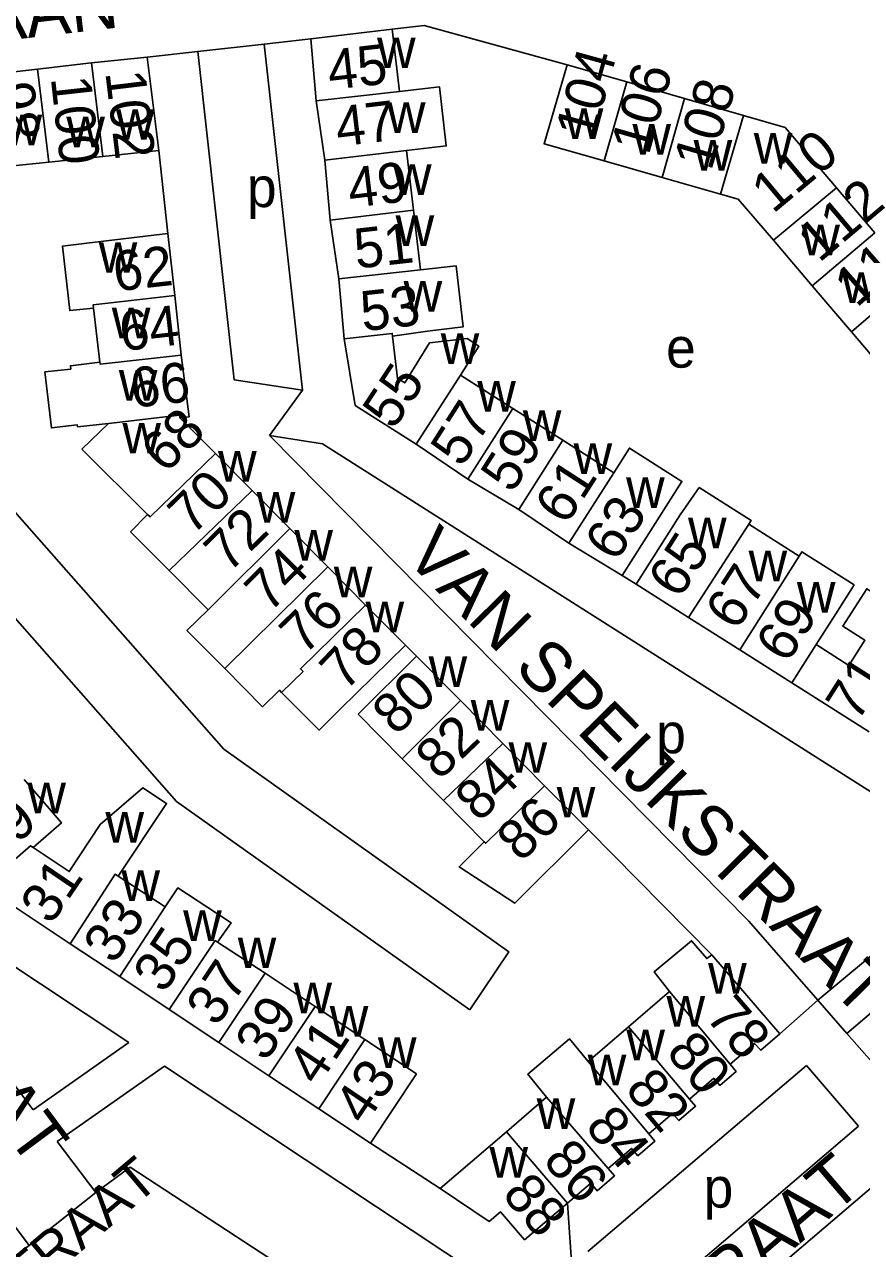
# Model space of a CAD drawing. Extents: x 159902 to 161769, y 383692 to 384875.
# Drawn here: x 160604.7 to 160688.6, y 384617 to 384739.8 of the extents above; entities that cross this region are included whole.
import ezdxf

# ---------------------------------------------------------------- set-up
doc = ezdxf.new("R2010")
doc.units = 0
for name, color, linetype in [('BLT_Basislijn', 7, 'Continuous'), ('BLT_Bebouwing', 7, 'Continuous'), ('BLT_Centroide', 7, 'Continuous'), ('BLT_Huisnummer', 7, 'Continuous'), ('BLT_Huisnummer_ tussenligend', 7, 'Continuous'), ('BLT_Onderverdeling_panden', 7, 'Continuous'), ('BLT_Straatnaam', 7, 'Continuous'), ('BLT_Straatnaam_verkleind', 7, 'Continuous'), ('BLT_Vlakafsluiter', 7, 'Continuous')]:
    doc.layers.add(name, color=color, linetype=linetype)

msp = doc.modelspace()

# ---------------------------------------------------------------- linework, layer by layer
at = {"layer": 'BLT_Basislijn'}
for p, q in [((160632.6, 384703.09), (160628.76, 384737.81)), ((160625.77, 384704.14), (160622.13, 384737.07)), ((160619.12, 384718.8), (160618.2, 384727.14)), ((160625.77, 384704.14), (160632.6, 384703.09)), ((160677.33, 384649.82), (160629.3, 384698.54)), ((160629.3, 384698.54), (160634.6, 384697.72)), ((160605.62, 384630.91), (160560.29, 384691.03)), ((160664.64, 384684.51), (160666.04, 384683.64)), ((160644.04, 384676.4), (160642.92, 384677.52)), ((160673.65, 384646.44), (160661.26, 384659)), ((160684.26, 384641.91), (160700.74, 384655.7)), ((160687.18, 384638.57), (160704.39, 384653.38)), ((160684.26, 384641.91), (160677.33, 384649.82)), ((160599.61, 384648.02), (160615.21, 384637.67)), ((160687.18, 384638.57), (160684.26, 384641.91)), ((160692.34, 384632.68), (160687.18, 384638.57)), ((160605.62, 384630.91), (160615.21, 384637.67)), ((160608.03, 384627.72), (160618.79, 384635.3)), ((160618.79, 384635.3), (160660.13, 384607.85)), ((160661.2, 384616.69), (160683.14, 384635.37)), ((160611.89, 384622.6), (160608.03, 384627.72)), ((160639.43, 384627.56), (160646.42, 384623.02)), ((160672.92, 384608.87), (160692.81, 384625.83)), ((160615.34, 384625.16), (160611.89, 384622.6)), ((160600.04, 384624.2), (160605.23, 384617.31))]:
    msp.add_line(p, q, dxfattribs=at)
for points in [[(160659.12, 384735.72), (160644.82, 384739.67), (160641.61, 384739.3)], [(160622.13, 384737.07), (160628.76, 384737.81)], [(160628.76, 384737.81), (160633.43, 384738.34)], [(160617.04, 384736.5), (160622.13, 384737.07)], [(160587.19, 384709.71), (160624.71, 384667.09), (160653.29, 384646.75), (160649.38, 384640.95)], [(160634.6, 384697.72), (160700.74, 384655.7)], [(160688.35, 384629.26), (160683.14, 384635.37)], [(160668.17, 384612.03), (160688.35, 384629.26)], [(160615.34, 384625.16), (160652.13, 384601.1), (160660.13, 384607.85)], [(160605.23, 384617.31), (160592.52, 384607.87), (160575.73, 384593.91)]]:
    msp.add_lwpolyline(points, dxfattribs=at)
at = {"layer": 'BLT_Bebouwing'}
for p, q in [((160633.43, 384738.34), (160633.99, 384732.11)), ((160611.47, 384735.93), (160617.04, 384736.5)), ((160617.04, 384736.5), (160618.2, 384727.14)), ((160600.7, 384734.68), (160606.06, 384735.3)), ((160606.06, 384735.3), (160611.47, 384735.93)), ((160659.12, 384735.72), (160665.11, 384734)), ((160665.11, 384734), (160670.9, 384732.33)), ((160633.99, 384732.11), (160634.85, 384726.16)), ((160670.9, 384732.33), (160676.81, 384730.64)), ((160612.6, 384726.54), (160607.18, 384725.97)), ((160643.72, 384721.14), (160643.03, 384727.13)), ((160607.18, 384725.97), (160601.8, 384725.39)), ((160634.85, 384726.16), (160635.39, 384720.13)), ((160668.65, 384724.43), (160662.86, 384726.08)), ((160674.5, 384722.76), (160668.65, 384724.43)), ((160686.13, 384723.4), (160689.98, 384718.88)), ((160644.42, 384715.16), (160643.72, 384721.14)), ((160635.39, 384720.13), (160636.24, 384714.24)), ((160619.8, 384712.57), (160619.12, 384718.8)), ((160683.69, 384713.57), (160679.8, 384718.13)), ((160636.24, 384714.24), (160636.78, 384708.25)), ((160687.63, 384708.95), (160683.69, 384713.57)), ((160620.45, 384706.61), (160619.8, 384712.57)), ((160611.67, 384711.33), (160612.31, 384705.9)), ((160636.78, 384708.25), (160637.88, 384701.54)), ((160653.7, 384701.25), (160648.44, 384704.6)), ((160637.88, 384701.54), (160644.01, 384697.66)), ((160658.7, 384698.06), (160653.7, 384701.25)), ((160644.01, 384697.66), (160649.18, 384694.18)), ((160663.8, 384694.81), (160658.7, 384698.06)), ((160627.55, 384693.04), (160623.9, 384696.73)), ((160649.18, 384694.18), (160654.28, 384691.12)), ((160631.35, 384689.2), (160627.55, 384693.04)), ((160654.28, 384691.12), (160659.3, 384687.73)), ((160682.39, 384686.45), (160677.35, 384689.66)), ((160635.15, 384685.37), (160631.35, 384689.2)), ((160659.3, 384687.73), (160664.64, 384684.51)), ((160619.25, 384684.99), (160623.14, 384681.07)), ((160638.93, 384681.54), (160635.15, 384685.37)), ((160666.04, 384683.64), (160671.31, 384680.3)), ((160642.92, 384677.52), (160638.93, 384681.54)), ((160671.31, 384680.3), (160676.45, 384677.04)), ((160648.44, 384671.95), (160644.04, 384676.4)), ((160676.45, 384677.04), (160681.66, 384673.73)), ((160681.66, 384673.73), (160689.42, 384668.81)), ((160652.7, 384667.64), (160648.44, 384671.95)), ((160656.88, 384663.42), (160652.7, 384667.64)), ((160642.61, 384666.11), (160646.75, 384661.92)), ((160661.26, 384659), (160656.88, 384663.42)), ((160646.75, 384661.92), (160650.83, 384657.8)), ((160614.14, 384654.33), (160618.85, 384651.26)), ((160614.29, 384644.27), (160609.32, 384647.57)), ((160624.1, 384647.72), (160628.87, 384644.6)), ((160619.25, 384640.98), (160614.29, 384644.27)), ((160628.87, 384644.6), (160633.88, 384641.27)), ((160669.39, 384642.78), (160665.27, 384639.23)), ((160624.24, 384637.66), (160619.25, 384640.98)), ((160633.88, 384641.27), (160638.87, 384637.95)), ((160665.27, 384639.23), (160661.23, 384635.75)), ((160629.24, 384634.33), (160624.24, 384637.66)), ((160634.23, 384631.02), (160629.24, 384634.33)), ((160657.08, 384632.19), (160653.04, 384628.71))]:
    msp.add_line(p, q, dxfattribs=at)
for points in [[(160641.61, 384739.3), (160633.43, 384738.34)], [(160642.34, 384733.05), (160641.61, 384739.3)], [(160662.86, 384726.08), (160656.82, 384727.81), (160659.12, 384735.72)], [(160643.03, 384727.13), (160647.02, 384727.59), (160646.34, 384733.52), (160642.34, 384733.05)], [(160676.81, 384730.64), (160680.97, 384729.44), (160686.13, 384723.4)], [(160618.2, 384727.14), (160612.6, 384726.54)], [(160679.8, 384718.13), (160676.28, 384722.25), (160674.5, 384722.76)], [(160619.12, 384718.8), (160611.01, 384717.85), (160608.54, 384717.53), (160609.29, 384711.07), (160611.67, 384711.33)], [(160641.63, 384708.52), (160645.13, 384709.02), (160648.71, 384709.44), (160648, 384715.57), (160644.42, 384715.16)], [(160697.93, 384709.57), (160691.65, 384704.24), (160687.63, 384708.95)], [(160648.44, 384704.6), (160650.29, 384707.5), (160649.13, 384708.27), (160645.35, 384707.84), (160642.85, 384703.81), (160642.12, 384704.26), (160641.63, 384708.52)], [(160612.31, 384705.9), (160609.35, 384705.54), (160609.39, 384705.21), (160606.8, 384704.92), (160607.44, 384699.31), (160610.03, 384699.6), (160610.06, 384699.41), (160613.16, 384699.76)], [(160620.32, 384700.32), (160621.26, 384700.43), (160620.45, 384706.61)], [(160613.16, 384699.76), (160610.5, 384697.18), (160617.09, 384690.63)], [(160623.9, 384696.73), (160620.32, 384700.32)], [(160664.64, 384684.51), (160669.05, 384691.46), (160670.63, 384693.93), (160665.38, 384697.28), (160663.8, 384694.81)], [(160677.35, 384689.66), (160677.58, 384690.01), (160672.37, 384693.32), (160670.46, 384690.6), (160666.04, 384683.64)], [(160617.09, 384690.63), (160615.38, 384688.89), (160619.25, 384684.99)], [(160684.1, 384677.57), (160686.07, 384680.67), (160687.9, 384683.55), (160682.66, 384686.88), (160682.39, 384686.45)], [(160695.9, 384678.98), (160689.16, 384683.18), (160686.76, 384679.41), (160688.98, 384678), (160687.38, 384675.48), (160684.1, 384677.57)], [(160623.14, 384681.07), (160621.03, 384678.99), (160624.83, 384675.16)], [(160630.51, 384672.78), (160634.27, 384668.99), (160636.39, 384671.11), (160642.92, 384677.52)], [(160644.04, 384676.4), (160638.19, 384670.58), (160642.61, 384666.11)], [(160624.83, 384675.16), (160628.61, 384671.34), (160630.29, 384673.01), (160630.51, 384672.78)], [(160604.73, 384664.03), (160608.45, 384659.71), (160605.61, 384657.21)], [(160605.61, 384657.21), (160609.24, 384654.81), (160612.34, 384659.53), (160616.61, 384663.2), (160618.98, 384661.64), (160614.14, 384654.33)], [(160650.83, 384657.8), (160648.32, 384655.28), (160653.88, 384651.63), (160661.26, 384659)], [(160609.32, 384647.57), (160602.91, 384651.83), (160601.2, 384653.82)], [(160618.85, 384651.26), (160620.12, 384653.16), (160623.11, 384651.21), (160625.45, 384649.67), (160624.1, 384647.72)], [(160673.65, 384646.44), (160673.13, 384646.07), (160671.61, 384647.87), (160667.86, 384644.75), (160669.39, 384642.78)], [(160680.45, 384638.53), (160673.65, 384646.44)], [(160675.47, 384635.48), (160677.92, 384637.57), (160678.53, 384636.88), (160680.45, 384638.53)], [(160638.87, 384637.95), (160644.04, 384634.51)], [(160661.23, 384635.75), (160659.36, 384638.04), (160655.19, 384634.47), (160657.08, 384632.19)], [(160644.04, 384634.51), (160639.43, 384627.56)], [(160671.39, 384631.99), (160673.82, 384634.07), (160674.45, 384633.36), (160676.07, 384634.76), (160675.47, 384635.48)], [(160667.31, 384628.51), (160669.69, 384630.54), (160670.33, 384629.83), (160672, 384631.26), (160671.39, 384631.99)], [(160639.43, 384627.56), (160634.23, 384631.02)], [(160653.04, 384628.71), (160646.42, 384623.02)], [(160663.25, 384625.03), (160665.58, 384627.03), (160666.23, 384626.3), (160667.93, 384627.77), (160667.31, 384628.51)], [(160659.17, 384621.54), (160661.51, 384623.54), (160662.14, 384622.79), (160663.89, 384624.29), (160663.25, 384625.03)], [(160646.42, 384623.02), (160651.31, 384619.71), (160652.45, 384620.69), (160654.87, 384617.87), (160659.17, 384621.54)]]:
    msp.add_lwpolyline(points, dxfattribs=at)
at = {"layer": 'BLT_Onderverdeling_panden'}
for p, q in [((160606.06, 384735.3), (160607.18, 384725.97)), ((160611.47, 384735.93), (160612.6, 384726.54)), ((160665.11, 384734), (160662.86, 384726.08)), ((160633.99, 384732.11), (160642.34, 384733.05)), ((160670.9, 384732.33), (160668.65, 384724.43)), ((160676.81, 384730.64), (160674.5, 384722.76)), ((160634.85, 384726.16), (160643.03, 384727.13)), ((160679.8, 384718.13), (160686.13, 384723.4)), ((160643.72, 384721.14), (160635.39, 384720.13)), ((160683.69, 384713.57), (160689.98, 384718.88)), ((160636.24, 384714.24), (160644.42, 384715.16)), ((160687.63, 384708.95), (160693.88, 384714.32)), ((160648.44, 384704.6), (160644.01, 384697.66)), ((160649.18, 384694.18), (160653.7, 384701.25)), ((160654.28, 384691.12), (160658.7, 384698.06)), ((160659.3, 384687.73), (160663.8, 384694.81)), ((160627.55, 384693.04), (160619.25, 384684.99)), ((160671.31, 384680.3), (160677.35, 384689.66)), ((160623.14, 384681.07), (160631.35, 384689.2)), ((160676.45, 384677.04), (160682.39, 384686.45)), ((160635.15, 384685.37), (160624.83, 384675.16)), ((160681.66, 384673.73), (160684.1, 384677.57)), ((160642.61, 384666.11), (160648.44, 384671.95)), ((160646.75, 384661.92), (160652.7, 384667.64)), ((160614.29, 384644.27), (160618.85, 384651.26)), ((160624.24, 384637.66), (160628.87, 384644.6)), ((160675.47, 384635.48), (160669.39, 384642.78)), ((160629.24, 384634.33), (160633.88, 384641.27)), ((160665.27, 384639.23), (160671.39, 384631.99)), ((160638.87, 384637.95), (160634.23, 384631.02)), ((160661.23, 384635.75), (160667.31, 384628.51)), ((160657.08, 384632.19), (160663.25, 384625.03)), ((160653.04, 384628.71), (160659.17, 384621.54))]:
    msp.add_line(p, q, dxfattribs=at)
for points in [[(160611.67, 384711.33), (160611.63, 384711.65), (160619.8, 384712.57)], [(160641.63, 384708.52), (160641.6, 384708.79), (160636.78, 384708.25)], [(160649.38, 384640.95), (160619.99, 384661.85), (160580.47, 384706.74)], [(160620.45, 384706.61), (160612.34, 384705.69), (160612.31, 384705.9)], [(160613.16, 384699.76), (160620.29, 384700.58), (160620.32, 384700.32)], [(160617.09, 384690.63), (160617.34, 384690.37), (160623.9, 384696.73)], [(160630.51, 384672.78), (160632.66, 384674.87), (160632.4, 384675.14), (160638.93, 384681.54)], [(160650.83, 384657.8), (160650.97, 384657.65), (160656.88, 384663.42)], [(160601.2, 384653.82), (160605.35, 384657.38), (160605.61, 384657.21)], [(160609.32, 384647.57), (160613.83, 384654.54), (160614.14, 384654.33)], [(160619.25, 384640.98), (160623.87, 384647.88), (160624.1, 384647.72)]]:
    msp.add_lwpolyline(points, dxfattribs=at)
at = {"layer": 'BLT_Vlakafsluiter'}
for p, q in [((160629.3, 384698.54), (160632.6, 384703.09)), ((160684.26, 384641.91), (160680.45, 384638.53)), ((160605.23, 384617.31), (160611.89, 384622.6)), ((160659.17, 384621.54), (160660.13, 384607.85))]:
    msp.add_line(p, q, dxfattribs=at)

# ---------------------------------------------------------------- texts
at = {"layer": 'BLT_Centroide'}
for s, p in [('w', (160640.08, 384735.39)), ('w', (160641.08, 384728.9)), ('w', (160602.65, 384727.65)), ('w', (160608.94, 384727.45)), ('w', (160613.91, 384728.2)), ('w', (160658.89, 384728.27)), ('w', (160665.68, 384726.71)), ('w', (160671.81, 384725.1)), ('w', (160677.84, 384725.81)), ('w', (160641.68, 384722.67)), ('p', (160627.04, 384721.45)), ('w', (160641.94, 384717.54)), ('w', (160682.61, 384716.61)), ('w', (160612.19, 384714.86)), ('w', (160686.68, 384711.83)), ('w', (160642.74, 384710.96)), ('w', (160613.5, 384708.28)), ('w', (160646.46, 384705.73)), ('e', (160669.05, 384705.35)), ('w', (160614.2, 384702.04)), ('w', (160650.13, 384700.95)), ('w', (160654.69, 384697.99)), ('w', (160614.56, 384696.74)), ('w', (160624.15, 384693.92)), ('w', (160659.78, 384694.69)), ('w', (160665.04, 384691.27)), ('w', (160628.02, 384689.79)), ('w', (160671.25, 384687.24)), ('w', (160631.8, 384686)), ('w', (160677.32, 384683.91)), ('w', (160635.75, 384682.31)), ('w', (160682.16, 384680.77)), ('w', (160638.93, 384678.81)), ('w', (160645.25, 384673.33)), ('w', (160649.47, 384668.94)), ('p', (160668.06, 384666.67)), ('w', (160653.26, 384664.71)), ('w', (160605.03, 384660.64)), ('w', (160658.09, 384660.23)), ('w', (160612.86, 384657.7)), ('w', (160614.46, 384651.86)), ('w', (160620.65, 384647.84)), ('w', (160626.12, 384645.12)), ('w', (160673.26, 384642.56)), ('w', (160631.7, 384640.6)), ('w', (160669.09, 384639.24)), ('w', (160635.34, 384638.24)), ('w', (160640.17, 384635.1)), ('w', (160665.07, 384635.87)), ('w', (160661.2, 384633.36)), ('w', (160656.08, 384628.99)), ('w', (160651.35, 384624.11)), ('p', (160672.81, 384621.1))]:
    msp.add_text(s, height=4, dxfattribs=at).set_placement(p)
at = {"layer": 'BLT_Huisnummer'}
for s, rotation, p in [('45', 6.4103, (160635.35, 384733.2)), ('104', 74.5971, (160661.73, 384728.01)), ('102', 276.8873, (160612.84, 384734.96)), ('108', 73.674, (160673.57, 384725)), ('110', 39.8162, (160679.76, 384720.72)), ('49', 6.9048, (160637.4, 384721.36)), ('112', 40.1991, (160684.39, 384715.8)), ('62', 6.4083, (160613.86, 384712.99)), ('53', 6.4642, (160638.65, 384708.99)), ('66', 6.707, (160615.6, 384701.3)), ('55', 56.6929, (160641.73, 384699)), ('68', 44.4946, (160618.86, 384694.62)), ('59', 57.5142, (160653.61, 384692.63)), ('70', 44.0905, (160621.54, 384688.42)), ('63', 57.5386, (160664.05, 384685.74)), ('74', 44.6977, (160629.27, 384680.65)), ('67', 57.0007, (160676.11, 384678.84)), ('78', 46.4181, (160636.89, 384672.78)), ('71', 57.5206, (160688.21, 384669.69)), ('82', 43.8948, (160646.33, 384663.86)), ('29', 40.6674, (160601.75, 384655.61)), ('86', 44.8393, (160654.53, 384655.64)), ('31', 55.8401, (160607.4, 384649.35)), ('35', 56.3616, (160618.73, 384642.46)), ('39', 56.2764, (160628.94, 384635.61)), ('78', 310.6845, (160672.89, 384640.19)), ('43', 56.1838, (160638.87, 384629.23)), ('82', 310.2092, (160664.82, 384632.92)), ('88', 310.5407, (160652.5, 384622.37))]:
    msp.add_text(s, height=4, rotation=rotation, dxfattribs=at).set_placement(p)
at = {"layer": 'BLT_Huisnummer_ tussenligend'}
for s, rotation, p in [('106', 74.1695, (160667.3, 384726.57)), ('98', 276.7636, (160601.69, 384733.79)), ('100', 276.2944, (160607.38, 384734.41)), ('47', 6.731, (160636.16, 384727.51)), ('51', 6.3848, (160638, 384715.27)), ('114', 41.0955, (160688.14, 384711.29)), ('64', 6.6462, (160614.5, 384706.99)), ('57', 57.4425, (160648.58, 384695.23)), ('61', 57.1873, (160659.03, 384689.43)), ('72', 44.6907, (160625.21, 384684.65)), ('65', 57.5837, (160670.4, 384682.04)), ('76', 44.397, (160632.76, 384676.41)), ('69', 57.8342, (160681.2, 384675.56)), ('80', 44.4731, (160642.03, 384668.34)), ('84', 44.257, (160650.32, 384659.66)), ('33', 56.8415, (160613.75, 384645.39)), ('37', 56.2764, (160624.03, 384639.13)), ('41', 56.2751, (160634.16, 384633.18)), ('80', 309.8119, (160668.94, 384636.64)), ('84', 310.0235, (160660.82, 384629.17)), ('86', 310.7304, (160656.59, 384625.76))]:
    msp.add_text(s, height=4, rotation=rotation, dxfattribs=at).set_placement(p)
at = {"layer": 'BLT_Straatnaam'}
for s, rotation, p in [('ZEEHELDENLAAN', 6.6244, (160557.13, 384732.84)), ('KAREL DOORMANSTRAAT', 306.6244, (160554.63, 384693.24)), ('VAN SPEIJKSTRAAT', 314.6244, (160642.74, 384686.29)), ('TROMPSTRAAT', 40.5647, (160650.59, 384590.18))]:
    msp.add_text(s, height=5, rotation=rotation, dxfattribs=at).set_placement(p)
at = {"layer": 'BLT_Straatnaam_verkleind'}
msp.add_text('BARBAROSSTRAAT', height=4, rotation=40.1608, dxfattribs=at).set_placement((160579.56, 384590.63))

doc.saveas('drawing.dxf')
